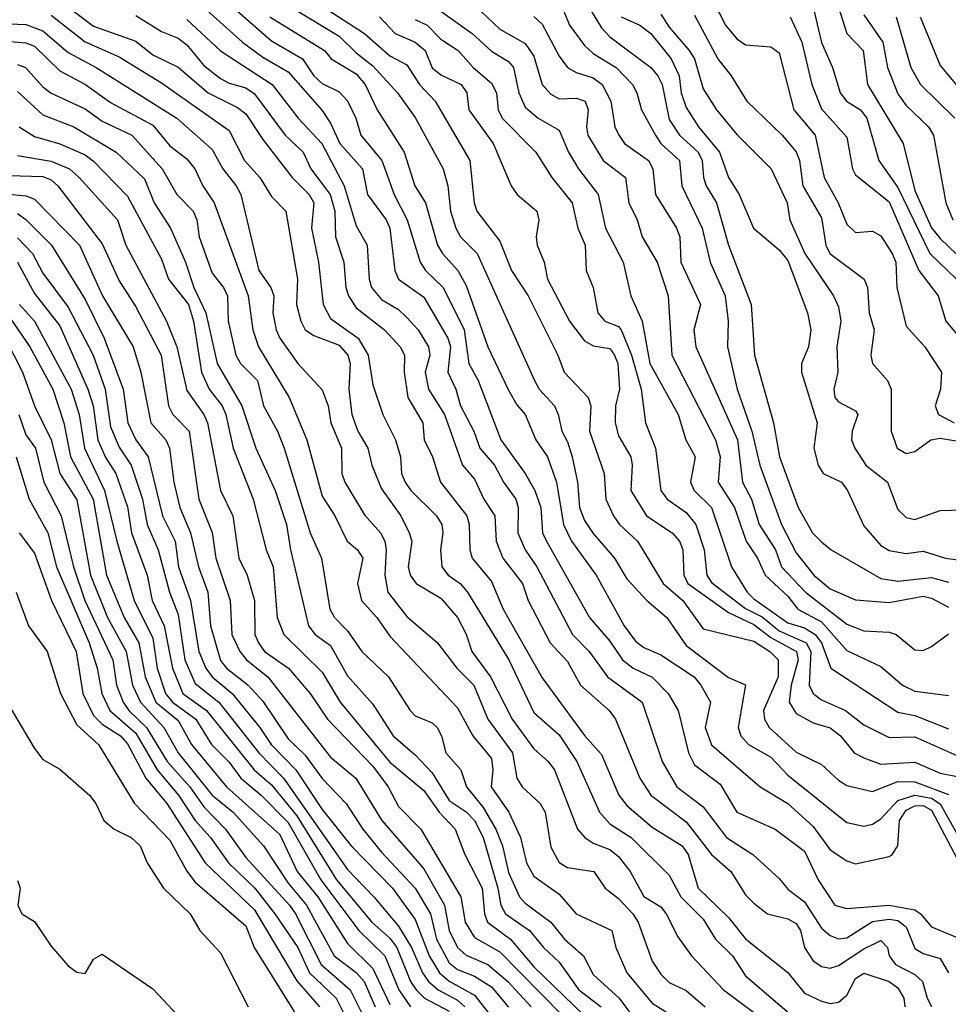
# Model space of a CAD drawing. Header units: metres. Extents: x -51132 to -49532, y -231222 to -229437.
# Tile 519 of 656: x -50480 to -50425, y -229850 to -229792. Entities that reach past the tile are written whole.
import ezdxf

# ---------------------------------------------------------------- set-up
doc = ezdxf.new("R2010")
doc.units = ezdxf.units.M
for name, color, linetype in [('CONTOUR_HALF', 8, 'Continuous'), ('CONTOUR_INDEX', 1, 'Continuous'), ('CONTOUR_INTER', 3, 'Continuous')]:
    doc.layers.add(name, color=color, linetype=linetype)

msp = doc.modelspace()

# ---------------------------------------------------------------- linework, layer by layer
at = {"layer": 'CONTOUR_HALF'}
for points, elevation in [([(-50463.58, -229790.146), (-50459.58, -229792.757), (-50458.08, -229794.08), (-50457.08, -229794.596), (-50456.34, -229795.759), (-50455.403, -229796.759), (-50453.359, -229800.259), (-50453.111, -229802.759), (-50452.948, -229803.259), (-50451.58, -229805.027), (-50450.891, -229806.759), (-50449.918, -229808.259), (-50448.169, -229811.759), (-50447.786, -229812.759), (-50446.367, -229814.259), (-50446.215, -229814.759), (-50446.29, -229816.259), (-50445.421, -229818.759), (-50445.316, -229820.259), (-50444.88, -229821.259), (-50444.515, -229821.759), (-50443.445, -229822.759), (-50441.941, -229825.259), (-50440.776, -229826.259), (-50439.58, -229827.92), (-50436.58, -229828.665), (-50435.644, -229829.259), (-50435.147, -229829.759), (-50435.145, -229830.759), (-50436.005, -229832.759), (-50435.943, -229833.259), (-50435.671, -229833.759), (-50434.08, -229835.213), (-50432.58, -229835.951), (-50431.58, -229836.877), (-50431.08, -229837.183), (-50429.58, -229837.54), (-50428.08, -229836.957), (-50427.08, -229836.969), (-50425.08, -229837.725)], 59.5), ([(-50432.04, -229789.759), (-50431.095, -229792.759), (-50430.128, -229793.759), (-50429.859, -229795.759), (-50427.758, -229799.259), (-50427.08, -229802.033), (-50426.08, -229804.226), (-50425.58, -229804.857), (-50423.6, -229806.759)], 52.5), ([(-50448.08, -229790.744), (-50447.47, -229792.259), (-50446.58, -229793.469), (-50446.08, -229793.927), (-50444.714, -229794.759), (-50443.756, -229795.759), (-50443.484, -229796.259), (-50443.22, -229797.259), (-50442.389, -229798.759), (-50442.077, -229799.259), (-50440.975, -229800.259), (-50440.826, -229801.759), (-50439.625, -229804.259), (-50439.166, -229806.259), (-50438.284, -229808.259), (-50438.09, -229809.759), (-50438.142, -229811.259), (-50437.574, -229813.759), (-50436.693, -229816.259), (-50436.237, -229818.259), (-50434.949, -229821.759), (-50434.08, -229823.443), (-50433.047, -229824.759), (-50432.08, -229825.556), (-50430.58, -229826.223), (-50428.58, -229826.382), (-50426.58, -229826.006), (-50426.08, -229826.108), (-50425.08, -229826.643)], 56.5), ([(-50469.08, -229791.209), (-50466.786, -229793.259), (-50465.58, -229794.145), (-50464.08, -229795.027), (-50462.08, -229797.311), (-50461.58, -229798.043), (-50461.032, -229799.259), (-50459.707, -229800.759), (-50459.402, -229802.259), (-50458.306, -229803.759), (-50458.084, -229804.259), (-50457.781, -229806.759), (-50457.565, -229807.259), (-50456.08, -229808.334), (-50454.654, -229810.759), (-50454.509, -229811.259), (-50454.65, -229812.759), (-50454.182, -229813.759), (-50453.908, -229814.759), (-50453.114, -229816.259), (-50452.764, -229817.259), (-50451.899, -229818.259), (-50451.372, -229819.259), (-50450.631, -229820.259), (-50450.504, -229820.759), (-50450.528, -229822.259), (-50450.087, -229823.259), (-50449.402, -229824.259), (-50447.289, -229828.259), (-50446.312, -229829.259), (-50445.234, -229830.759), (-50443.187, -229832.259), (-50441.994, -229835.759), (-50441.139, -229837.259), (-50439.58, -229838.45), (-50438.193, -229840.259), (-50436.638, -229841.259), (-50435.08, -229842.677), (-50434.58, -229843.31), (-50433.58, -229844.066), (-50432.58, -229845.616), (-50432.08, -229846.042), (-50431.58, -229846.239), (-50431.08, -229846.177), (-50429.58, -229845.23), (-50428.58, -229845.075), (-50428.08, -229845.163), (-50427.58, -229845.534), (-50427.08, -229846.815), (-50426.58, -229847.119), (-50425.58, -229847.415), (-50425.08, -229848.26)], 61.5), ([(-50453.08, -229791.07), (-50451.58, -229792.497), (-50450.08, -229793.352), (-50449.58, -229794.1), (-50449.083, -229795.759), (-50448.58, -229796.336), (-50448.08, -229796.606), (-50447.08, -229796.577), (-50446.544, -229796.759), (-50446.363, -229797.259), (-50446.47, -229798.259), (-50446.39, -229798.759), (-50445.485, -229800.259), (-50444.163, -229801.259), (-50443.974, -229802.759), (-50443.467, -229803.759), (-50443.184, -229804.759), (-50442.298, -229806.259), (-50441.64, -229808.259), (-50441.425, -229811.759), (-50438.837, -229816.759), (-50438.573, -229817.759), (-50438.683, -229819.259), (-50437.724, -229820.759), (-50437.038, -229822.759), (-50436.369, -229823.759), (-50435.919, -229824.759), (-50434.58, -229825.992), (-50433.989, -229826.759), (-50432.58, -229827.509), (-50431.08, -229829.218), (-50429.08, -229830.149), (-50427.808, -229831.259), (-50427.08, -229831.619), (-50425.08, -229831.876)], 57.5), ([(-50478.08, -229791.673), (-50476.08, -229793.251), (-50474.08, -229794.138), (-50471.58, -229795.66), (-50467.58, -229798.478), (-50466.661, -229800.259), (-50465.767, -229801.259), (-50465.08, -229802.378), (-50464.235, -229803.259), (-50463.536, -229807.259), (-50463.591, -229808.759), (-50463.341, -229809.759), (-50463.076, -229810.259), (-50462.58, -229810.601), (-50461.08, -229811.169), (-50460.568, -229811.759), (-50460.436, -229812.259), (-50460.512, -229813.759), (-50460.327, -229815.259), (-50459.971, -229816.259), (-50459.387, -229817.259), (-50459.148, -229818.259), (-50458.58, -229819.658), (-50457.44, -229821.259), (-50456.946, -229822.259), (-50456.781, -229822.759), (-50456.995, -229824.259), (-50456.879, -229824.759), (-50456.53, -229825.259), (-50455.08, -229826.109), (-50454.08, -229827.262), (-50453.58, -229828.244), (-50453.247, -229829.259), (-50452.128, -229830.759), (-50450.867, -229833.259), (-50449.58, -229835.021), (-50448.723, -229835.759), (-50448.361, -229836.259), (-50446.989, -229839.759), (-50446.573, -229840.259), (-50446.08, -229840.598), (-50445.08, -229840.977), (-50444.58, -229841.386), (-50443.884, -229842.259), (-50443.08, -229843.748), (-50442.08, -229844.35), (-50441.757, -229844.759), (-50441.08, -229846.125), (-50440.264, -229847.259), (-50438.375, -229849.259), (-50436.374, -229850.759)], 63.5), ([(-50473.08, -229791.696), (-50471.58, -229792.638), (-50470.58, -229793.02), (-50470.08, -229793.423), (-50469.08, -229794.64), (-50468.08, -229795.413), (-50467.58, -229795.689), (-50466.58, -229795.969), (-50466.08, -229796.309), (-50464.273, -229798.759), (-50463.206, -229799.759), (-50462.749, -229800.759), (-50461.604, -229802.259), (-50461.334, -229803.259), (-50461.289, -229804.759), (-50460.795, -229806.259), (-50460.687, -229807.759), (-50460.525, -229808.259), (-50460.08, -229808.958), (-50458.399, -229810.259), (-50457.468, -229811.259), (-50457.222, -229811.759), (-50457.23, -229812.759), (-50457.023, -229814.259), (-50456.138, -229815.759), (-50456.052, -229816.759), (-50455.563, -229817.759), (-50455.088, -229819.259), (-50453.534, -229821.259), (-50453.396, -229821.759), (-50453.367, -229823.259), (-50453.22, -229823.759), (-50452.08, -229825.131), (-50451.391, -229826.759), (-50449.08, -229830.832), (-50446.58, -229834.238), (-50445.58, -229835.353), (-50444.558, -229837.759), (-50444.08, -229838.361), (-50442.58, -229839.653), (-50440.809, -229840.759), (-50440.454, -229841.259), (-50439.863, -229843.259), (-50438.08, -229844.989), (-50437.08, -229846.244), (-50434.58, -229848.243), (-50433.58, -229849.455), (-50432.58, -229849.935), (-50432.08, -229850.065), (-50431.58, -229849.992), (-50431.08, -229849.574), (-50430.58, -229848.588), (-50430.08, -229848.28), (-50428.593, -229848.759), (-50428.08, -229849.138), (-50427.724, -229849.759), (-50427.667, -229850.259)], 62.5), ([(-50465.168, -229791.759), (-50461.94, -229793.759), (-50461.545, -229794.259), (-50460.08, -229795.133), (-50459.546, -229795.759), (-50458.828, -229797.259), (-50457.233, -229799.759), (-50456.609, -229801.759), (-50455.972, -229802.759), (-50455.258, -229805.259), (-50454.969, -229805.759), (-50454.076, -229806.759), (-50453.58, -229807.651), (-50452.297, -229811.259), (-50451.08, -229813.82), (-50450.58, -229814.698), (-50450.08, -229815.265), (-50449.46, -229816.759), (-50448.77, -229817.759), (-50448.244, -229819.259), (-50447.816, -229821.759), (-50447.355, -229822.759), (-50445.896, -229824.759), (-50444.235, -229827.759), (-50443.58, -229828.661), (-50443.08, -229829.036), (-50442.08, -229829.467), (-50440.106, -229830.759), (-50439.714, -229831.259), (-50439.145, -229832.259), (-50439.449, -229833.759), (-50439.08, -229834.776), (-50436.214, -229837.259), (-50434.579, -229838.259), (-50433.08, -229839.613), (-50432.08, -229840.987), (-50431.08, -229841.636), (-50430.58, -229841.815), (-50428.58, -229841.387), (-50428.418, -229841.259), (-50428.079, -229840.759), (-50427.971, -229839.259), (-50427.58, -229838.643), (-50427.08, -229838.392), (-50426.58, -229838.366), (-50426.08, -229838.636), (-50424.181, -229842.259)], 60.5), ([(-50456.58, -229791.918), (-50455.877, -229792.259), (-50455.08, -229793.083), (-50454.054, -229793.759), (-50453.159, -229794.759), (-50452.08, -229795.68), (-50451.777, -229796.259), (-50451.685, -229797.259), (-50451.447, -229797.759), (-50449.46, -229799.759), (-50448.514, -229801.259), (-50447.31, -229802.759), (-50446.985, -229804.259), (-50446.543, -229805.259), (-50446.483, -229806.759), (-50446.08, -229807.768), (-50445.79, -229809.259), (-50445.387, -229809.759), (-50444.58, -229810.071), (-50444.419, -229810.259), (-50443.8, -229811.759), (-50443.243, -229813.759), (-50442.982, -229815.759), (-50442.392, -229817.259), (-50442.071, -229819.759), (-50441.71, -229820.259), (-50440.58, -229821.049), (-50440.001, -229821.759), (-50439.512, -229823.259), (-50439.357, -229824.759), (-50439.08, -229825.182), (-50437.08, -229826.719), (-50436.08, -229827.224), (-50435.08, -229828.051), (-50433.482, -229828.759), (-50433.207, -229829.259), (-50433.306, -229831.259), (-50433.081, -229831.759), (-50432.58, -229832.127), (-50431.17, -229832.759), (-50430.08, -229833.603), (-50428.58, -229834.348), (-50427.08, -229834.311), (-50421.58, -229836.755)], 58.5), ([(-50444.411, -229791.759), (-50443.308, -229792.259), (-50442.674, -229792.759), (-50441.457, -229794.259), (-50440.985, -229795.259), (-50440.87, -229796.259), (-50440.58, -229797.127), (-50439.848, -229798.259), (-50438.609, -229799.759), (-50438.08, -229801.253), (-50437.457, -229802.259), (-50436.611, -229804.259), (-50435.08, -229805.533), (-50434.58, -229806.161), (-50433.421, -229809.259), (-50433.207, -229810.259), (-50433.354, -229811.259), (-50433.774, -229812.259), (-50433.762, -229812.759), (-50432.844, -229815.759), (-50433.041, -229817.259), (-50432.788, -229818.259), (-50432.496, -229818.759), (-50431.4, -229819.259), (-50431.047, -229819.759), (-50430.08, -229821.847), (-50429.08, -229822.998), (-50428.58, -229823.3), (-50427.58, -229823.474), (-50426.58, -229823.336), (-50425.26, -229823.759), (-50424.08, -229823.917)], 55.5), ([(-50440.08, -229791.674), (-50438.712, -229794.259), (-50437.923, -229795.259), (-50436.999, -229796.759), (-50434.905, -229798.759), (-50434.08, -229799.747), (-50433.884, -229800.259), (-50433.683, -229801.759), (-50432.58, -229803.647), (-50432.32, -229805.259), (-50432.096, -229805.759), (-50430.073, -229807.259), (-50429.877, -229807.759), (-50429.764, -229809.259), (-50429.471, -229810.259), (-50429.664, -229811.759), (-50429.565, -229812.259), (-50428.689, -229813.259), (-50428.467, -229813.759), (-50428.461, -229816.259), (-50428.124, -229817.259), (-50427.58, -229817.568), (-50427.08, -229817.449), (-50426.118, -229816.759), (-50425.58, -229816.663), (-50423.08, -229817.072)], 54.5), ([(-50434.438, -229791.759), (-50433.743, -229793.259), (-50433.153, -229795.759), (-50432.58, -229797.214), (-50431.08, -229798.872), (-50430.746, -229800.759), (-50430.58, -229801.103), (-50428.58, -229802.693), (-50426.842, -229806.759), (-50425.699, -229808.259), (-50425.243, -229809.759), (-50423.97, -229811.259)], 53.5), ([(-50428.176, -229791.759), (-50427.304, -229794.759), (-50426.728, -229795.759), (-50424.715, -229797.759)], 51.5), ([(-50483.08, -229793.014), (-50479.58, -229793.3), (-50479.08, -229793.492), (-50477.58, -229794.968), (-50476.067, -229795.759), (-50474.58, -229796.823), (-50472.08, -229798.168), (-50471.08, -229799.393), (-50470.08, -229800.154), (-50469.604, -229800.759), (-50469.13, -229801.759), (-50468.453, -229802.759), (-50466.445, -229808.259), (-50466.172, -229810.259), (-50465.844, -229811.259), (-50464.032, -229814.259), (-50462.98, -229816.759), (-50462.08, -229820.088), (-50461.327, -229821.259), (-50460.605, -229822.759), (-50459.998, -229823.259), (-50459.684, -229823.759), (-50459.99, -229825.259), (-50459.763, -229826.259), (-50458.861, -229827.259), (-50458.08, -229828.369), (-50454.08, -229832.6), (-50453.176, -229834.259), (-50452.08, -229835.594), (-50451.997, -229836.259), (-50452.098, -229837.259), (-50451.047, -229838.759), (-50450.362, -229840.259), (-50450.015, -229841.759), (-50449.58, -229842.539), (-50448.08, -229843.615), (-50447.08, -229844.77), (-50444.97, -229845.759), (-50444.729, -229846.759), (-50444.085, -229848.259), (-50442.58, -229850.055), (-50441.08, -229850.993)], 64.5), ([(-50480.08, -229796.184), (-50478.58, -229797.552), (-50476.756, -229798.259), (-50474.249, -229799.759), (-50472.58, -229801.338), (-50471.996, -229802.759), (-50471.043, -229804.259), (-50470.144, -229806.259), (-50469.667, -229807.759), (-50468.957, -229809.259), (-50468.279, -229812.259), (-50466.816, -229814.759), (-50465.996, -229817.259), (-50464.857, -229819.759), (-50464.186, -229821.759), (-50463.948, -229823.259), (-50462.89, -229827.759), (-50462.503, -229828.259), (-50461.58, -229828.906), (-50460.58, -229830.706), (-50459.08, -229832.377), (-50457.888, -229834.259), (-50456.58, -229835.368), (-50455.58, -229836.429), (-50454.58, -229838.069), (-50453.58, -229838.751), (-50453.074, -229839.259), (-50452.57, -229840.259), (-50451.694, -229843.259), (-50451.523, -229844.259), (-50451.243, -229844.759), (-50449.834, -229845.759), (-50449.013, -229846.759), (-50448.08, -229847.626), (-50446.911, -229849.259), (-50445.597, -229850.259)], 65.5), ([(-50480.08, -229799.957), (-50478.08, -229800.293), (-50477.015, -229800.759), (-50476.427, -229801.259), (-50474.162, -229803.759), (-50473.669, -229805.259), (-50471.274, -229809.759), (-50470.661, -229811.259), (-50470.08, -229813.853), (-50469.063, -229815.259), (-50468.845, -229815.759), (-50468.094, -229819.759), (-50467.348, -229821.259), (-50467.007, -229823.759), (-50466.518, -229824.759), (-50466.081, -229826.259), (-50466.055, -229828.259), (-50465.85, -229828.759), (-50465.483, -229829.259), (-50464.077, -229830.259), (-50462.796, -229831.759), (-50461.769, -229833.259), (-50459.08, -229836.046), (-50458.189, -229837.259), (-50457.58, -229838.421), (-50456.258, -229839.759), (-50453.893, -229843.759), (-50453.642, -229845.259), (-50453.08, -229846.159), (-50451.58, -229847.012), (-50447.904, -229850.759)], 66.5), ([(-50481.58, -229802.139), (-50479.58, -229802.345), (-50479.08, -229802.536), (-50476.422, -229805.259), (-50475.054, -229808.259), (-50473.253, -229811.259), (-50472.797, -229812.759), (-50472.198, -229815.759), (-50471.324, -229816.759), (-50471.094, -229817.259), (-50470.833, -229819.259), (-50470.494, -229820.759), (-50469.852, -229822.259), (-50469.387, -229824.259), (-50468.832, -229825.759), (-50468.677, -229827.759), (-50468.08, -229829.797), (-50467.74, -229830.259), (-50466.444, -229831.259), (-50465.58, -229832.194), (-50464.08, -229834.431), (-50463.08, -229835.399), (-50462.08, -229836.773), (-50460.654, -229838.259), (-50459.681, -229839.759), (-50458.58, -229841.128), (-50456.58, -229843.251), (-50455.676, -229844.759), (-50455.328, -229846.259), (-50454.58, -229847.665), (-50454.08, -229848.054), (-50453.08, -229848.452), (-50452.08, -229849.073), (-50451.08, -229850.277)], 67.5), ([(-50480.08, -229804.833), (-50479.197, -229805.759), (-50478.58, -229806.912), (-50477.08, -229808.916), (-50475.6, -229811.759), (-50474.904, -229813.759), (-50474.58, -229815.984), (-50474.08, -229817.188), (-50473.368, -229818.259), (-50472.684, -229820.259), (-50472.42, -229821.759), (-50471.769, -229823.259), (-50471.095, -229825.759), (-50470.58, -229827.092), (-50470.183, -229829.759), (-50469.58, -229831.169), (-50468.183, -229832.259), (-50465.824, -229835.259), (-50464.355, -229836.759), (-50460.58, -229842.156), (-50459.022, -229843.759), (-50457.58, -229845.489), (-50456.796, -229846.759), (-50456.148, -229848.259), (-50455.796, -229848.759), (-50455.227, -229849.259), (-50454.08, -229849.867), (-50453.645, -229850.259)], 68.5), ([(-50479.967, -229808.759), (-50479.07, -229809.759), (-50476.91, -229813.759), (-50476.425, -229815.259), (-50476.125, -229817.259), (-50474.94, -229819.759), (-50474.217, -229822.759), (-50473.189, -229826.259), (-50472.08, -229828.472), (-50471.833, -229830.259), (-50471.335, -229831.759), (-50470.914, -229832.259), (-50469.544, -229833.259), (-50468.611, -229834.759), (-50467.58, -229835.798), (-50466.886, -229836.759), (-50465.674, -229837.759), (-50464.08, -229839.363), (-50462.157, -229842.759), (-50459.906, -229845.759), (-50458.383, -229847.259), (-50457.56, -229849.259), (-50456.869, -229850.259)], 69.5), ([(-50480.803, -229810.759), (-50479.775, -229812.759), (-50479.079, -229814.759), (-50478.087, -229816.759), (-50477.576, -229818.759), (-50476.58, -229820.316), (-50475.77, -229824.759), (-50474.752, -229827.259), (-50473.651, -229829.259), (-50473.28, -229831.259), (-50472.814, -229832.259), (-50471.436, -229833.759), (-50470.58, -229835.258), (-50468.58, -229837.755), (-50467.337, -229838.759), (-50465.542, -229840.759), (-50464.08, -229842.964), (-50463.009, -229844.259), (-50461.365, -229847.259), (-50460.08, -229848.233), (-50459.603, -229848.759), (-50458.945, -229850.259)], 70.5), ([(-50480.149, -229817.759), (-50479.38, -229820.259), (-50478.28, -229822.259), (-50477.777, -229824.259), (-50475.853, -229828.759), (-50475.372, -229830.259), (-50475.102, -229831.759), (-50474.615, -229832.759), (-50473.08, -229834.088), (-50471.823, -229836.259), (-50470.566, -229837.759), (-50469.58, -229839.246), (-50468.685, -229840.259), (-50467.622, -229841.759), (-50466.063, -229843.259), (-50464.875, -229844.759), (-50463.525, -229846.759), (-50462.835, -229848.259), (-50461.247, -229849.759), (-50460.58, -229851.097)], 71.5), ([(-50480.161, -229825.759), (-50479.427, -229827.759), (-50478.324, -229829.259), (-50477.54, -229831.759), (-50476.58, -229833.602), (-50475.283, -229834.759), (-50473.163, -229838.259), (-50471.08, -229840.425), (-50470.08, -229842.255), (-50469.58, -229842.906), (-50466.58, -229845.469), (-50466.09, -229846.759), (-50462.662, -229852.259)], 72.5), ([(-50480.08, -229842.799), (-50479.927, -229843.259), (-50480.048, -229844.259), (-50479.831, -229844.759), (-50479.08, -229845.213), (-50478.08, -229846.676), (-50477.08, -229847.845), (-50476.58, -229848.209), (-50476.08, -229848.295), (-50475.58, -229847.447), (-50475.08, -229847.145), (-50472.08, -229849.204), (-50470.58, -229850.802)], 73.5)]:
    msp.add_lwpolyline(points, dxfattribs=dict(at, elevation=elevation))
at = {"layer": 'CONTOUR_INDEX'}
for points, elevation in [([(-50463.805, -229791.259), (-50461.08, -229792.919), (-50460.08, -229793.903), (-50459.08, -229794.655), (-50457.629, -229796.259), (-50456.58, -229797.724), (-50454.931, -229800.759), (-50454.661, -229801.759), (-50454.5, -229803.259), (-50454.19, -229804.259), (-50453.903, -229804.759), (-50452.918, -229805.759), (-50449.541, -229813.259), (-50449.261, -229813.759), (-50448.357, -229814.759), (-50448.141, -229815.259), (-50447.928, -229816.259), (-50447.58, -229816.884), (-50447.312, -229817.759), (-50447.001, -229819.259), (-50446.874, -229820.759), (-50446.58, -229821.529), (-50446.08, -229822.287), (-50444.806, -229823.759), (-50444.08, -229824.983), (-50442.904, -229826.259), (-50441.72, -229827.259), (-50440.58, -229828.915), (-50438.08, -229830.795), (-50437.08, -229831.23), (-50437.517, -229833.759), (-50437.358, -229834.259), (-50436.903, -229834.759), (-50435.58, -229835.507), (-50434.58, -229836.584), (-50431.08, -229839.367), (-50430.08, -229839.585), (-50429.58, -229839.477), (-50429.08, -229839.149), (-50428.08, -229838.065), (-50427.08, -229837.759), (-50426.08, -229837.926), (-50425.58, -229838.276), (-50424.58, -229840.056)], 60), ([(-50442.08, -229791.611), (-50441.58, -229792.382), (-50440.393, -229793.759), (-50440.079, -229794.259), (-50439.58, -229796.014), (-50438.789, -229797.259), (-50437.58, -229798.715), (-50435.562, -229800.759), (-50434.612, -229802.759), (-50434.454, -229803.759), (-50433.565, -229805.759), (-50431.874, -229808.259), (-50431.58, -229808.909), (-50431.446, -229809.759), (-50431.68, -229811.259), (-50431.62, -229812.759), (-50431.849, -229813.759), (-50431.793, -229814.259), (-50431.58, -229814.511), (-50430.58, -229815.047), (-50430.441, -229815.259), (-50430.767, -229816.259), (-50430.805, -229816.759), (-50430.622, -229817.259), (-50429.964, -229818.259), (-50428.694, -229819.259), (-50428.08, -229820.873), (-50427.58, -229821.358), (-50427.08, -229821.467), (-50425.58, -229820.928), (-50423.58, -229820.883)], 55), ([(-50480.08, -229794.59), (-50479.595, -229794.759), (-50478.58, -229795.897), (-50478.08, -229796.284), (-50476.08, -229797.199), (-50475.08, -229797.928), (-50473.325, -229798.759), (-50471.533, -229800.759), (-50470.664, -229802.259), (-50469.691, -229803.259), (-50469.493, -229803.759), (-50469.348, -229804.759), (-50468.58, -229806.908), (-50467.917, -229807.759), (-50467.682, -229808.259), (-50467.64, -229809.759), (-50467.181, -229811.759), (-50466.912, -229812.259), (-50465.908, -229813.259), (-50465.541, -229814.759), (-50464.716, -229816.259), (-50464.334, -229817.259), (-50462.786, -229822.259), (-50462.115, -229823.759), (-50461.635, -229826.759), (-50461.343, -229827.259), (-50460.58, -229828.046), (-50459.728, -229829.259), (-50458.171, -229830.759), (-50456.887, -229832.759), (-50456.58, -229833.073), (-50455.58, -229833.48), (-50455.293, -229833.759), (-50455.034, -229834.259), (-50454.776, -229835.259), (-50453.89, -229836.259), (-50453.559, -229837.259), (-50452.58, -229838.494), (-50451.829, -229839.759), (-50451.421, -229840.759), (-50451.08, -229842.327), (-50450.418, -229843.759), (-50450.08, -229844.145), (-50448.58, -229845.252), (-50447.767, -229846.259), (-50446.644, -229847.259), (-50446.08, -229848.348), (-50444.53, -229849.759), (-50443.408, -229851.259)], 65), ([(-50480.735, -229809.259), (-50479.341, -229811.259), (-50477.996, -229813.759), (-50477.331, -229815.759), (-50476.942, -229817.759), (-50475.614, -229820.259), (-50474.818, -229824.759), (-50473.767, -229827.259), (-50472.909, -229828.759), (-50472.545, -229830.759), (-50471.901, -229832.259), (-50470.58, -229833.342), (-50469.795, -229834.759), (-50467.739, -229837.259), (-50464.58, -229840.075), (-50463.561, -229842.259), (-50462.346, -229843.759), (-50460.58, -229846.517), (-50459.08, -229848.006), (-50458.08, -229850.121)], 70)]:
    msp.add_lwpolyline(points, dxfattribs=dict(at, elevation=elevation))
at = {"layer": 'CONTOUR_INTER'}
for points, elevation in [([(-50478.08, -229790.407), (-50475.58, -229792.329), (-50473.08, -229793.197), (-50472.08, -229794.022), (-50470.58, -229794.735), (-50468.806, -229796.259), (-50467.08, -229797.116), (-50466.58, -229797.494), (-50465.58, -229799.014), (-50463.858, -229801.259), (-50462.846, -229802.259), (-50462.58, -229802.759), (-50462.715, -229804.259), (-50462.292, -229806.259), (-50462.015, -229808.759), (-50461.58, -229809.583), (-50459.962, -229810.759), (-50459.365, -229811.759), (-50459.08, -229813.512), (-50458.503, -229815.259), (-50457.75, -229816.759), (-50457.461, -229817.759), (-50457.39, -229818.759), (-50457.177, -229819.259), (-50456.851, -229819.759), (-50455.327, -229821.259), (-50455.003, -229821.759), (-50454.949, -229822.259), (-50455.098, -229823.259), (-50455.003, -229824.259), (-50454.628, -229824.759), (-50453.919, -229825.259), (-50453.497, -229825.759), (-50451.051, -229829.759), (-50449.58, -229832.88), (-50448.08, -229834.2), (-50447.043, -229835.759), (-50445.696, -229838.759), (-50445.08, -229839.449), (-50443.821, -229840.259), (-50441.58, -229842.484), (-50440.891, -229843.759), (-50439.58, -229845.085), (-50438.854, -229846.259), (-50437.84, -229847.259), (-50437.08, -229848.437), (-50434.08, -229850.993)], 63), ([(-50439.003, -229790.759), (-50438.26, -229792.259), (-50437.58, -229793.071), (-50437.08, -229793.419), (-50435.58, -229793.541), (-50435.08, -229793.891), (-50434.217, -229797.259), (-50432.956, -229798.759), (-50432.426, -229801.259), (-50431.594, -229802.759), (-50431.08, -229804.022), (-50430.58, -229804.506), (-50429.58, -229804.423), (-50429.08, -229804.715), (-50428.406, -229805.759), (-50428.201, -229806.259), (-50428.141, -229807.759), (-50427.58, -229810.046), (-50426.481, -229811.259), (-50425.488, -229812.759), (-50425.551, -229813.759), (-50425.876, -229814.759), (-50425.672, -229815.259), (-50424.743, -229815.759)], 54), ([(-50433.182, -229790.759), (-50432.58, -229793.279), (-50431.937, -229794.759), (-50431.49, -229796.259), (-50431.099, -229796.759), (-50430.285, -229797.259), (-50429.91, -229797.759), (-50429.196, -229800.259), (-50428.08, -229801.853), (-50426.177, -229805.759), (-50424.605, -229807.259)], 53), ([(-50467.08, -229791.435), (-50465.08, -229793.189), (-50463.249, -229794.259), (-50462.566, -229795.259), (-50462.08, -229795.717), (-50461.08, -229796.207), (-50460.58, -229796.724), (-50460.085, -229797.759), (-50459.788, -229798.759), (-50458.555, -229800.259), (-50457.82, -229802.259), (-50457.066, -229803.759), (-50456.293, -229806.259), (-50455.967, -229806.759), (-50454.942, -229807.759), (-50453.685, -229810.259), (-50453.412, -229812.259), (-50452.869, -229813.259), (-50451.533, -229816.759), (-50450.08, -229818.75), (-50449.51, -229819.759), (-50449.162, -229820.759), (-50449.068, -229822.259), (-50448.83, -229822.759), (-50446.281, -229827.259), (-50445.08, -229828.663), (-50444.345, -229829.759), (-50443.718, -229830.259), (-50442.58, -229830.776), (-50441.637, -229831.759), (-50441.045, -229832.759), (-50440.45, -229835.259), (-50440.08, -229835.961), (-50438.58, -229837.101), (-50437.58, -229838.771), (-50435.327, -229839.759), (-50433.58, -229841.06), (-50432.78, -229842.759), (-50431.794, -229844.259), (-50431.08, -229844.462), (-50428.58, -229844.264), (-50427.08, -229844.533), (-50426.728, -229844.759), (-50426.08, -229845.546), (-50424.58, -229846.158)], 61), ([(-50455.08, -229791.426), (-50453.224, -229792.759), (-50452.08, -229793.803), (-50451.08, -229794.417), (-50450.784, -229794.759), (-50450.46, -229796.259), (-50450.08, -229797.111), (-50449.322, -229797.759), (-50448.08, -229798.47), (-50447.525, -229799.759), (-50446.934, -229800.759), (-50445.772, -229802.259), (-50445.335, -229804.259), (-50444.295, -229806.259), (-50443.848, -229808.259), (-50443.176, -229809.759), (-50442.722, -229812.259), (-50441.044, -229815.259), (-50440.594, -229816.759), (-50440.056, -229817.759), (-50440.318, -229819.259), (-50440.116, -229819.759), (-50439.074, -229820.759), (-50437.898, -229824.259), (-50436.978, -229825.759), (-50436.58, -229826.151), (-50434.58, -229827.57), (-50433.58, -229827.879), (-50432.951, -229828.259), (-50432.58, -229828.759), (-50432.042, -229830.259), (-50428.08, -229832.856), (-50427.08, -229833.052), (-50425.08, -229833.838)], 58), ([(-50446.293, -229791.259), (-50445.58, -229792.426), (-50445.08, -229792.959), (-50442.662, -229794.759), (-50442.257, -229795.259), (-50441.987, -229795.759), (-50441.58, -229797.841), (-50440.971, -229798.759), (-50439.863, -229799.759), (-50439.634, -229800.259), (-50439.563, -229801.259), (-50439.397, -229801.759), (-50438.796, -229802.759), (-50438.087, -229805.259), (-50436.742, -229808.759), (-50436.541, -229811.759), (-50435.424, -229815.759), (-50435.056, -229817.759), (-50433.96, -229820.759), (-50433.116, -229822.259), (-50432.58, -229822.789), (-50432.008, -229823.259), (-50429.08, -229824.963), (-50428.08, -229825.116), (-50426.08, -229824.888), (-50425.08, -229825.173)], 56), ([(-50470.08, -229791.928), (-50468.08, -229793.77), (-50465.041, -229795.759), (-50463.489, -229797.759), (-50462.097, -229799.259), (-50460.78, -229801.759), (-50460.08, -229804.124), (-50459.431, -229805.259), (-50459.301, -229807.259), (-50459.161, -229807.759), (-50458.58, -229808.476), (-50457.58, -229809.065), (-50457.08, -229809.527), (-50456.415, -229810.259), (-50455.79, -229811.259), (-50455.724, -229811.759), (-50455.995, -229812.759), (-50455.798, -229813.759), (-50454.854, -229815.259), (-50453.799, -229818.259), (-50453.08, -229819.084), (-50452.536, -229820.259), (-50451.88, -229821.259), (-50451.796, -229822.759), (-50451.408, -229823.759), (-50450.249, -229825.259), (-50449.909, -229826.259), (-50448.617, -229828.759), (-50447.58, -229829.862), (-50446.811, -229831.259), (-50445.121, -229832.759), (-50444.745, -229833.259), (-50443.323, -229836.759), (-50442.663, -229837.759), (-50440.58, -229839.327), (-50439.08, -229841.263), (-50437.947, -229842.259), (-50437.08, -229843.648), (-50436.58, -229844.14), (-50435.765, -229844.759), (-50434.58, -229845.06), (-50434.08, -229845.331), (-50433.833, -229845.759), (-50433.595, -229846.759), (-50433.08, -229847.536), (-50432.58, -229847.876), (-50432.08, -229847.985), (-50431.58, -229847.83), (-50430.08, -229846.833), (-50429.08, -229846.349), (-50428.693, -229846.759), (-50428.595, -229847.259), (-50428.205, -229847.759), (-50427.08, -229848.345), (-50426.619, -229848.759), (-50426.349, -229849.759), (-50426.08, -229850.241)], 62), ([(-50458.699, -229791.759), (-50457.768, -229792.759), (-50456.58, -229793.271), (-50455.994, -229793.759), (-50455.58, -229794.79), (-50455.08, -229795.203), (-50453.873, -229795.759), (-50453.542, -229796.259), (-50453.414, -229797.259), (-50451.973, -229799.259), (-50450.911, -229801.759), (-50450.571, -229802.259), (-50449.395, -229803.259), (-50449.285, -229803.759), (-50449.439, -229804.759), (-50449.379, -229805.259), (-50448.967, -229806.259), (-50448.773, -229807.259), (-50447.479, -229809.759), (-50446.58, -229810.904), (-50446.08, -229811.214), (-50445.08, -229811.363), (-50444.821, -229811.759), (-50444.624, -229812.259), (-50444.515, -229813.759), (-50444.748, -229814.759), (-50444.78, -229815.759), (-50444.58, -229816.523), (-50443.85, -229817.759), (-50443.76, -229818.259), (-50443.856, -229819.759), (-50442.924, -229821.259), (-50441.397, -229822.259), (-50440.976, -229822.759), (-50440.785, -229823.259), (-50440.724, -229824.759), (-50440.484, -229825.259), (-50438.08, -229826.971), (-50436.58, -229827.667), (-50435.58, -229828.436), (-50434.071, -229829.259), (-50433.959, -229829.759), (-50434.369, -229831.259), (-50434.503, -229832.259), (-50434.08, -229832.922), (-50433.08, -229833.487), (-50432.08, -229833.778), (-50431.454, -229834.259), (-50430.654, -229835.259), (-50430.08, -229835.545), (-50429.08, -229835.924), (-50427.08, -229835.808), (-50425.58, -229836.462), (-50424.58, -229836.646)], 59), ([(-50449.58, -229791.742), (-50449.08, -229792.195), (-50448.08, -229794.099), (-50447.58, -229794.772), (-50447.08, -229795.062), (-50446.08, -229795.375), (-50445.548, -229795.759), (-50445.022, -229796.759), (-50444.799, -229798.259), (-50444.58, -229798.725), (-50444.214, -229799.259), (-50442.805, -229800.259), (-50442.542, -229800.759), (-50442.389, -229802.259), (-50441.15, -229804.259), (-50440.96, -229804.759), (-50440.9, -229806.259), (-50439.726, -229808.759), (-50440.129, -229810.259), (-50440.014, -229811.259), (-50437.538, -229816.759), (-50437.26, -229819.259), (-50436.712, -229820.259), (-50436.263, -229821.759), (-50435.308, -229823.259), (-50434.953, -229824.259), (-50433.529, -229825.759), (-50431.08, -229827.659), (-50430.08, -229828.049), (-50428.58, -229828.127), (-50428.174, -229828.259), (-50427.08, -229829.179), (-50426.58, -229829.214), (-50426.08, -229828.981), (-50425.08, -229828.224)], 57), ([(-50430.08, -229791.644), (-50428.953, -229793.259), (-50428.68, -229794.759), (-50428.08, -229796.313), (-50427.58, -229796.998), (-50426.267, -229798.259), (-50425.96, -229798.759), (-50425.236, -229802.759), (-50424.825, -229803.759)], 52), ([(-50426.755, -229791.759), (-50425.58, -229794.636), (-50424.08, -229796.431)], 51), ([(-50481.08, -229792.16), (-50479.58, -229792.229), (-50478.58, -229792.601), (-50477.08, -229793.873), (-50475.427, -229794.759), (-50470.667, -229797.759), (-50468.58, -229799.601), (-50467.941, -229800.759), (-50467.168, -229801.759), (-50466.882, -229802.259), (-50465.829, -229806.759), (-50465.119, -229807.759), (-50464.927, -229808.259), (-50465, -229809.259), (-50464.799, -229810.259), (-50464.58, -229810.76), (-50463.523, -229812.259), (-50462.08, -229813.802), (-50461.729, -229814.759), (-50461.573, -229815.759), (-50460.94, -229817.259), (-50460.917, -229818.759), (-50460.75, -229819.259), (-50459.58, -229821.185), (-50458.638, -229822.259), (-50458.388, -229822.759), (-50458.293, -229823.259), (-50458.388, -229824.759), (-50458.204, -229825.759), (-50457.08, -229827.2), (-50455.268, -229828.759), (-50454.121, -229830.259), (-50453.128, -229831.259), (-50452.286, -229833.259), (-50450.84, -229835.259), (-50450.573, -229836.759), (-50450.27, -229837.259), (-50449.211, -229838.259), (-50448.906, -229838.759), (-50448.58, -229840.827), (-50448.08, -229841.741), (-50447.58, -229842.038), (-50446.041, -229842.259), (-50445.37, -229843.259), (-50444.58, -229843.859), (-50443.724, -229844.759), (-50443.422, -229845.259), (-50442.58, -229847.567), (-50442.08, -229848.328), (-50441.58, -229848.825), (-50440.58, -229849.303), (-50439.456, -229850.259)], 64), ([(-50479.974, -229798.259), (-50479.08, -229798.847), (-50477.58, -229799.282), (-50476.08, -229799.922), (-50475.58, -229800.296), (-50473.58, -229802.363), (-50471.58, -229806.078), (-50471.151, -229807.259), (-50469.968, -229808.759), (-50469.674, -229809.759), (-50469.202, -229812.759), (-50468.757, -229813.759), (-50467.996, -229814.759), (-50467.772, -229815.259), (-50467.335, -229817.259), (-50466.155, -229820.259), (-50465.381, -229823.259), (-50464.971, -229824.259), (-50464.736, -229827.259), (-50464.349, -229828.259), (-50462.08, -229830.491), (-50461.015, -229832.259), (-50458.08, -229835.804), (-50456.08, -229837.481), (-50455.179, -229838.759), (-50454.222, -229839.759), (-50453.65, -229841.259), (-50452.621, -229843.259), (-50452.498, -229844.759), (-50452.32, -229845.259), (-50450.95, -229846.259), (-50449.58, -229847.907), (-50446.616, -229850.759)], 66), ([(-50480.58, -229801.137), (-50478.58, -229801.206), (-50478.08, -229801.407), (-50477.694, -229801.759), (-50475.08, -229805.18), (-50474.08, -229807.373), (-50473.08, -229808.901), (-50471.593, -229811.759), (-50471.161, -229814.759), (-50470.9, -229815.259), (-50469.934, -229816.259), (-50469.36, -229820.259), (-50468.58, -229822.228), (-50468.359, -229823.759), (-50467.515, -229826.259), (-50467.412, -229828.259), (-50466.95, -229829.259), (-50466.545, -229829.759), (-50465.298, -229830.759), (-50461.58, -229835.504), (-50460.096, -229836.759), (-50458.565, -229839.259), (-50456.08, -229842.111), (-50454.86, -229844.259), (-50454.576, -229845.759), (-50454.08, -229846.767), (-50453.58, -229847.21), (-50452.298, -229847.759), (-50451.113, -229848.759), (-50449.738, -229850.259)], 67), ([(-50480.08, -229803.384), (-50479.58, -229803.738), (-50478.067, -229805.259), (-50476.08, -229808.466), (-50474.957, -229810.759), (-50473.84, -229813.759), (-50473.56, -229815.759), (-50473.082, -229816.759), (-50472.365, -229817.759), (-50471.506, -229821.259), (-50470.762, -229822.759), (-50470.569, -229824.259), (-50469.852, -229826.259), (-50469.363, -229829.259), (-50468.962, -229830.259), (-50468.577, -229830.759), (-50467.393, -229831.759), (-50465.765, -229833.759), (-50465.102, -229834.759), (-50463.633, -229836.259), (-50462.08, -229838.607), (-50460.365, -229840.759), (-50457.918, -229843.259), (-50456.58, -229845.101), (-50455.754, -229847.259), (-50455.156, -229848.259), (-50454.58, -229848.746), (-50453.08, -229849.57), (-50452.08, -229850.856)], 68), ([(-50480.07, -229806.259), (-50479.08, -229808.124), (-50477.58, -229810.027), (-50475.917, -229813.759), (-50475.599, -229814.759), (-50475.326, -229816.759), (-50474.905, -229817.759), (-50474.263, -229818.759), (-50473.58, -229820.714), (-50473.348, -229822.259), (-50472.421, -229824.759), (-50472.116, -229826.259), (-50471.415, -229827.759), (-50470.929, -229830.259), (-50470.313, -229831.759), (-50468.919, -229832.759), (-50466.1, -229836.259), (-50465.08, -229837.155), (-50463.58, -229838.97), (-50461.236, -229842.759), (-50459.137, -229845.259), (-50458.08, -229846.197), (-50457.669, -229846.759), (-50456.866, -229848.759), (-50456.53, -229849.259), (-50456.039, -229849.759), (-50454.58, -229850.523)], 69), ([(-50480.005, -229815.259), (-50479.58, -229816.463), (-50479.017, -229817.259), (-50478.525, -229819.259), (-50477.489, -229821.259), (-50476.773, -229824.259), (-50476.097, -229826.259), (-50474.455, -229829.759), (-50474.227, -229831.259), (-50473.829, -229832.259), (-50473.503, -229832.759), (-50472.454, -229833.759), (-50471.234, -229835.759), (-50469.901, -229837.259), (-50469.08, -229838.438), (-50467.791, -229839.759), (-50466.58, -229841.435), (-50464.019, -229844.259), (-50463.647, -229844.759), (-50462.139, -229847.759), (-50460.435, -229849.259), (-50459.673, -229850.759)], 71), ([(-50479.982, -229822.259), (-50479.08, -229823.454), (-50478.062, -229826.259), (-50476.614, -229829.259), (-50476.227, -229831.759), (-50475.58, -229833.041), (-50475.08, -229833.556), (-50473.994, -229834.259), (-50473.58, -229834.728), (-50472.49, -229836.759), (-50471.249, -229838.259), (-50468.987, -229841.759), (-50466.08, -229844.533), (-50463.58, -229848.729), (-50462.243, -229850.259)], 72), ([(-50481.316, -229831.259), (-50479.08, -229835.008), (-50478.58, -229835.65), (-50477.58, -229836.221), (-50475.834, -229837.759), (-50475.441, -229838.259), (-50474.976, -229839.259), (-50474.368, -229839.759), (-50473.361, -229840.259), (-50472.83, -229840.759), (-50472.415, -229841.759), (-50471.452, -229843.259), (-50469.875, -229844.759), (-50469.314, -229845.759), (-50468.08, -229847.08), (-50466.454, -229850.259)], 73)]:
    msp.add_lwpolyline(points, dxfattribs=dict(at, elevation=elevation))

doc.saveas('drawing.dxf')
